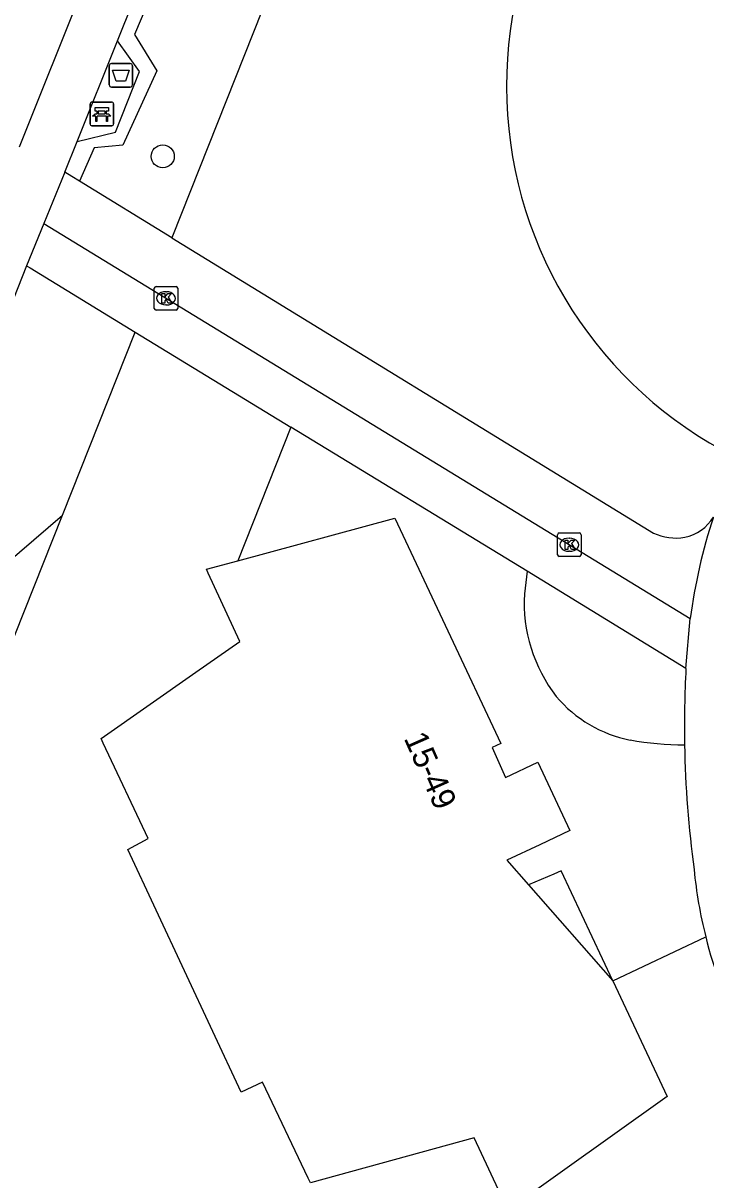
# Model space of a CAD drawing. Extents: x 159040 to 160094, y 381214 to 382518.
# Drawn here: x 159108.36 to 159137.38, y 381414.38 to 381463.56 of the extents above; entities that cross this region are included whole.
import ezdxf

# ---------------------------------------------------------------- set-up
doc = ezdxf.new("R2010")
doc.units = 0
for name, color, linetype in [('IMGEO_Afvalbak', 7, 'Continuous'), ('IMGEO_Bank', 7, 'Continuous'), ('IMGEO_Boom', 7, 'Continuous'), ('IMGEO_Fietspad_gesloten', 7, 'Continuous'), ('IMGEO_Groenvoorziening', 7, 'Continuous'), ('IMGEO_Haag', 7, 'Continuous'), ('IMGEO_Kolk', 7, 'Continuous'), ('IMGEO_Pand', 7, 'Continuous'), ('IMGEO_Pand_nummerreeks', 7, 'Continuous'), ('IMGEO_Pand_overbouw', 7, 'Continuous'), ('IMGEO_Voetpad_gesloten', 7, 'Continuous'), ('IMGEO_Voetpad_open', 7, 'Continuous')]:
    doc.layers.add(name, color=color, linetype=linetype)

msp = doc.modelspace()

# ---------------------------------------------------------------- linework, layer by layer
at = {"layer": 'IMGEO_Afvalbak'}
for p, q in [((159112.015, 381460.942), (159112.015, 381461.742)), ((159112.015, 381461.742), (159112.015, 381460.942)), ((159112.115, 381461.842), (159112.905, 381461.842)), ((159112.905, 381461.842), (159112.115, 381461.842)), ((159113.005, 381461.742), (159113.005, 381460.942)), ((159113.005, 381460.942), (159113.005, 381461.742)), ((159112.905, 381460.842), (159112.115, 381460.842)), ((159112.115, 381460.842), (159112.905, 381460.842))]:
    msp.add_line(p, q, dxfattribs=at)
msp.add_lwpolyline([(159112.158, 381461.556), (159112.862, 381461.556), (159112.713, 381461.086), (159112.307, 381461.086), (159112.158, 381461.556)], dxfattribs=at)
for centre, start, end in [((159112.115, 381461.742), 90, 180), ((159112.115, 381461.742), 90, 180), ((159112.905, 381461.742), 0, 90), ((159112.905, 381461.742), 360, 90), ((159112.115, 381460.942), 180, 270), ((159112.115, 381460.942), 180, 270), ((159112.905, 381460.942), 270, 0), ((159112.905, 381460.942), 270, 0)]:
    msp.add_arc(centre, 0.1, start, end, dxfattribs=at)
at = {"layer": 'IMGEO_Bank'}
for p, q in [((159111.2, 381459.275), (159111.2, 381460.116)), ((159111.2, 381460.116), (159111.2, 381459.275)), ((159111.275, 381460.2), (159112.116, 381460.2)), ((159112.116, 381460.2), (159111.275, 381460.2)), ((159112.2, 381460.125), (159112.2, 381459.284)), ((159112.2, 381459.284), (159112.2, 381460.125)), ((159111.897, 381459.598), (159111.504, 381459.598)), ((159111.509, 381459.706), (159111.509, 381459.812)), ((159111.553, 381459.812), (159111.553, 381459.706)), ((159111.841, 381459.818), (159111.559, 381459.818)), ((159111.559, 381459.7), (159111.841, 381459.7)), ((159111.847, 381459.706), (159111.847, 381459.812)), ((159111.891, 381459.812), (159111.891, 381459.706)), ((159112.125, 381459.2), (159111.284, 381459.2)), ((159111.284, 381459.2), (159112.125, 381459.2))]:
    msp.add_line(p, q, dxfattribs=at)
for points in [[(159111.447, 381459.598), (159111.305, 381459.598), (159111.417, 381459.7), (159111.503, 381459.7)], [(159111.503, 381459.818), (159111.417, 381459.818), (159111.417, 381459.979), (159111.98, 381459.979), (159111.98, 381459.818), (159111.897, 381459.818)], [(159111.497, 381459.591), (159111.497, 381459.384), (159111.454, 381459.384), (159111.454, 381459.591)], [(159111.897, 381459.7), (159111.98, 381459.7), (159112.092, 381459.598), (159111.953, 381459.598)], [(159111.947, 381459.591), (159111.947, 381459.384), (159111.903, 381459.384), (159111.903, 381459.591)]]:
    msp.add_lwpolyline(points, dxfattribs=at)
for centre, radius, start, end in [((159111.278, 381460.122), 0.0779, 92.4484, 184.2845), ((159111.278, 381460.122), 0.0779, 92.4484, 184.2845), ((159112.122, 381460.122), 0.0779, 2.4484, 94.2845), ((159112.122, 381460.122), 0.0779, 2.4484, 94.2845), ((159111.447, 381459.591), 0.00671, 2.8957, 87.1043), ((159111.504, 381459.591), 0.00671, 92.8957, 177.1043), ((159111.502, 381459.811), 0.00671, 2.8957, 87.1043), ((159111.502, 381459.707), 0.00671, 272.8957, 357.1043), ((159111.559, 381459.811), 0.00671, 92.8957, 177.1043), ((159111.559, 381459.707), 0.00671, 182.8957, 267.1043), ((159111.841, 381459.811), 0.00671, 2.8957, 87.1043), ((159111.841, 381459.707), 0.00671, 272.8957, 357.1043), ((159111.898, 381459.811), 0.00671, 92.8957, 177.1043), ((159111.898, 381459.707), 0.00671, 182.8957, 267.1043), ((159111.896, 381459.591), 0.00671, 2.8957, 87.1043), ((159111.953, 381459.591), 0.00671, 92.8957, 177.1043), ((159111.278, 381459.278), 0.0779, 182.4484, 274.2845), ((159111.278, 381459.278), 0.0779, 182.4484, 274.2845), ((159112.122, 381459.278), 0.0779, 272.4484, 4.2845), ((159112.122, 381459.278), 0.0779, 272.4484, 4.2845)]:
    msp.add_arc(centre, radius, start, end, dxfattribs=at)
at = {"layer": 'IMGEO_Boom'}
msp.add_circle((159114.294, 381457.895), 0.489, dxfattribs=at)
at = {"layer": 'IMGEO_Fietspad_gesloten'}
for points in [[(159110.134, 381457.219), (159109.242, 381455.034)], [(159110.752, 381456.84), (159110.424, 381457.041), (159110.134, 381457.219)], [(159114.684, 381454.43), (159110.752, 381456.84)], [(159109.242, 381455.034), (159136.724, 381438.243)], [(159114.684, 381454.43), (159135.156, 381441.882)]]:
    msp.add_lwpolyline(points, dxfattribs=at)
for centre, radius, start, end in [((159136.164, 381443.456), 1.78, 280.485, 329.8465), ((159159.898, 381435.261), 23.365, 161.7904, 172.6664), ((159136.086, 381443.794), 2.126, 244.0568, 280.8892)]:
    msp.add_arc(centre, radius, start, end, dxfattribs=at)
at = {"layer": 'IMGEO_Groenvoorziening'}
for points in [[(159161.808, 381573.142), (159158.057, 381563.692), (159114.684, 381454.43)], [(159110.026, 381442.646), (159113.121, 381450.426)], [(159101.389, 381435.218), (159110.026, 381442.646)], [(159101.964, 381422.383), (159110.026, 381442.646)]]:
    msp.add_lwpolyline(points, dxfattribs=at)
msp.add_arc((159146.525, 381460.873), 17.616, 59.5746, 243.2284, dxfattribs=at)
at = {"layer": 'IMGEO_Haag'}
for points in [[(159130.325, 381507.666), (159131.192, 381507.27), (159125.637, 381493.475), (159122.953, 381486.796), (159119.27, 381477.62), (159113.09, 381463.075), (159114.042, 381461.53), (159112.591, 381458.378), (159111.373, 381458.253), (159110.752, 381456.84)], [(159110.659, 381458.527), (159112.278, 381458.924), (159113.308, 381461.499), (159112.375, 381462.803)]]:
    msp.add_lwpolyline(points, dxfattribs=at)
at = {"layer": 'IMGEO_Kolk'}
for p, q in [((159113.933, 381451.434), (159113.933, 381452.286)), ((159114.008, 381452.36), (159114.86, 381452.36)), ((159114.934, 381452.286), (159114.934, 381451.434)), ((159114.421, 381452.14), (159114.446, 381452.14)), ((159114.86, 381451.36), (159114.008, 381451.36)), ((159114.444, 381451.58), (159114.419, 381451.58)), ((159131.153, 381441.885), (159132.005, 381441.885)), ((159131.078, 381440.959), (159131.078, 381441.811)), ((159131.566, 381441.665), (159131.591, 381441.665)), ((159132.079, 381441.811), (159132.079, 381440.959)), ((159132.005, 381440.885), (159131.153, 381440.885)), ((159131.589, 381441.105), (159131.564, 381441.105))]:
    msp.add_line(p, q, dxfattribs=at)
for points in [[(159113.933, 381451.434), (159113.933, 381452.286)], [(159114.008, 381452.36), (159114.86, 381452.36)], [(159114.934, 381452.286), (159114.934, 381451.434)], [(159114.254, 381452.06), (159114.377, 381452.06), (159114.377, 381451.909), (159114.507, 381452.06), (159114.671, 381452.06), (159114.525, 381451.909), (159114.678, 381451.66), (159114.526, 381451.66), (159114.441, 381451.824), (159114.377, 381451.757), (159114.377, 381451.66), (159114.254, 381451.66), (159114.254, 381452.06)], [(159114.86, 381451.36), (159114.008, 381451.36)], [(159131.153, 381441.885), (159132.005, 381441.885)], [(159131.078, 381440.959), (159131.078, 381441.811)], [(159131.399, 381441.585), (159131.522, 381441.585), (159131.522, 381441.434), (159131.652, 381441.585), (159131.816, 381441.585), (159131.67, 381441.434), (159131.823, 381441.185), (159131.671, 381441.185), (159131.586, 381441.349), (159131.522, 381441.282), (159131.522, 381441.185), (159131.399, 381441.185), (159131.399, 381441.585)], [(159132.079, 381441.811), (159132.079, 381440.959)], [(159132.005, 381440.885), (159131.153, 381440.885)]]:
    msp.add_lwpolyline(points, dxfattribs=at)
for centre, start, end in [((159114.01, 381452.284), 91.552, 178.448), ((159114.01, 381452.284), 91.552, 178.448), ((159114.858, 381452.284), 1.552, 88.448), ((159114.858, 381452.284), 1.552, 88.448), ((159114.01, 381451.436), 181.552, 268.448), ((159114.01, 381451.436), 181.552, 268.448), ((159114.858, 381451.436), 271.552, 358.448), ((159114.858, 381451.436), 271.552, 358.448), ((159131.155, 381441.809), 91.552, 178.448), ((159131.155, 381441.809), 91.552, 178.448), ((159132.003, 381441.809), 1.552, 88.448), ((159132.003, 381441.809), 1.552, 88.448), ((159131.155, 381440.961), 181.552, 268.448), ((159131.155, 381440.961), 181.552, 268.448), ((159132.003, 381440.961), 271.552, 358.448), ((159132.003, 381440.961), 271.552, 358.448)]:
    msp.add_arc(centre, 0.0765, start, end, dxfattribs=at)
for centre, major_axis, ratio, start_param, end_param in [((159114.42, 381451.86), (-0.387, 0.002), 0.722429, 4.712389, 7.853982), ((159114.445, 381451.86), (-0.39, 0.002), 0.717154, 1.570796, 4.712389), ((159131.565, 381441.385), (-0.387, 0.002), 0.722429, 4.712389, 7.853982), ((159131.59, 381441.385), (-0.39, 0.002), 0.717154, 1.570796, 4.712389)]:
    msp.add_ellipse(centre, major_axis=major_axis, ratio=ratio, start_param=start_param, end_param=end_param, dxfattribs=at)
at = {"layer": 'IMGEO_Pand'}
for points in [[(159117.481, 381440.703), (159124.157, 381442.52), (159128.667, 381432.929), (159128.293, 381432.762), (159128.859, 381431.483), (159130.234, 381432.14), (159131.607, 381429.233), (159130.324, 381428.631), (159128.927, 381427.975), (159129.843, 381426.93), (159133.423, 381422.847)], [(159133.423, 381422.847), (159135.746, 381417.932), (159128.972, 381413.096), (159128.876, 381413.3), (159127.531, 381416.163), (159125.267, 381415.544), (159120.568, 381414.26), (159120.472, 381414.461), (159118.528, 381418.537), (159117.628, 381418.116), (159112.804, 381428.423), (159113.676, 381428.891), (159111.765, 381432.953), (159111.674, 381433.146), (159115.696, 381435.961), (159117.571, 381437.274), (159116.228, 381440.179), (159116.153, 381440.341), (159117.481, 381440.703)]]:
    msp.add_lwpolyline(points, dxfattribs=at)
at = {"layer": 'IMGEO_Pand_overbouw'}
msp.add_lwpolyline([(159129.843, 381426.93), (159133.423, 381422.847), (159131.227, 381427.516), (159130.92, 381427.386)], close=True, dxfattribs=at)
at = {"layer": 'IMGEO_Voetpad_gesloten'}
for points in [[(159108.209, 381458.295), (159124.902, 381500), (159137.709, 381532.746), (159143.019, 381545.696), (159144.764, 381549.958), (159146.765, 381554.781), (159153.102, 381565.806), (159156.922, 381572.451)], [(159112.375, 381462.803), (159127.304, 381500), (159130.325, 381507.666)], [(159110.659, 381458.527), (159112.375, 381462.803)], [(159110.134, 381457.219), (159110.659, 381458.527)], [(159109.242, 381455.034), (159108.504, 381453.245)], [(159108.504, 381453.245), (159101.389, 381435.218)]]:
    msp.add_lwpolyline(points, dxfattribs=at)
at = {"layer": 'IMGEO_Voetpad_open'}
for points in [[(159108.504, 381453.245), (159108.659, 381453.15), (159113.121, 381450.426)], [(159113.121, 381450.426), (159119.741, 381446.384)], [(159119.741, 381446.384), (159117.481, 381440.703)], [(159129.781, 381440.254), (159119.741, 381446.384)], [(159129.781, 381440.254), (159129.671, 381439.293)], [(159136.54, 381436.127), (159129.781, 381440.254)], [(159136.54, 381436.127), (159136.724, 381438.243)], [(159133.423, 381422.847), (159137.377, 381424.716)]]:
    msp.add_lwpolyline(points, dxfattribs=at)
for centre, radius, start, end in [((159136.155, 381438.917), 6.495, 176.6826, 217.8127), ((159181.115, 381433.666), 44.643, 176.8399, 181.0063), ((159135.209, 381438.445), 5.462, 219.9876, 259.0272), ((159136.44, 381445.808), 12.926, 259.881, 270.1731), ((159181.766, 381433.668), 45.293, 180.9942, 187.7322), ((159156.202, 381429.435), 19.407, 185.502, 194.0722), ((159157.965, 381429.877), 21.225, 194.0732, 205.6902)]:
    msp.add_arc(centre, radius, start, end, dxfattribs=at)

# ---------------------------------------------------------------- texts
at = {"layer": 'IMGEO_Pand_nummerreeks'}
msp.add_text('15-49', height=1, rotation=293.871, dxfattribs=at).set_placement((159124.53, 381433.159))

doc.saveas('drawing.dxf')
